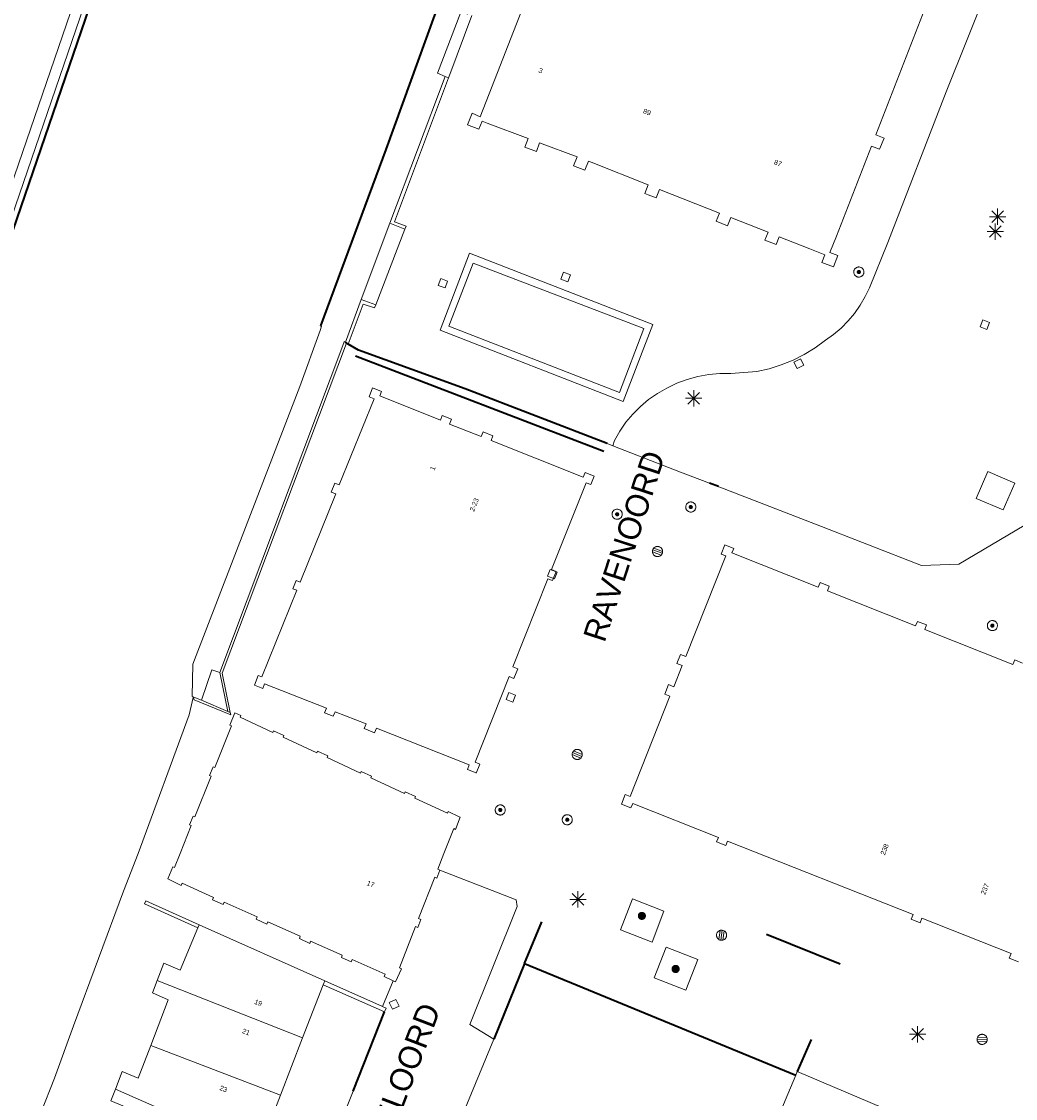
# Model space of a CAD drawing. Header units: metres. Extents: x 135779 to 137489, y 452643 to 455118.
# Tile 333 of 489: x 136731 to 136792, y 454185 to 454251. Entities that reach past the tile are written whole.
import ezdxf
from ezdxf.enums import TextEntityAlignment as Align

# ---------------------------------------------------------------- set-up
doc = ezdxf.new("R2010")
doc.units = ezdxf.units.M
doc.linetypes.add('DGN_Style_4', pattern=[89.853097, 44.898487, -22.449243, 0.056123, -22.449243])
for name, color, linetype, lineweight in [('KTop_BTD_Groenvoorziening', 62, 'Continuous', 13), ('KTop_NAR_Huisnummer (t)', 7, 'Continuous', 13), ('KTop_NAR_Huisnummer tijdelijk (t)', 7, 'Continuous', 13), ('KTop_ORL_Weg_Straatnaam (t)', 7, 'Continuous', 13), ('KTop_OTD_Open verharding', 15, 'Continuous', 13), ('KTop_PAL_Lichtmast', 40, 'Continuous', 13), ('KTop_PND_Grondvlaksituatie van BAG-pand [tachy]', 1, 'Continuous', 13), ('KTop_PND_Pandscheiding', 40, 'Continuous', 13), ('KTop_PUT_Drainageput', 15, 'Continuous', 13), ('KTop_PUT_Inspectie- of rioolput', 15, 'Continuous', 13), ('KTop_PUT_Kolk', 15, 'Continuous', 13), ('KTop_SHD_Damwand (l)', 1, 'Continuous', 40), ('KTop_SHD_Hek (l)', 15, 'DGN_Style_4', 40), ('KTop_SHD_Kademuur', 16, 'Continuous', 13), ('KTop_SHD_Muur', 15, 'Continuous', 13), ('KTop_SHD_Muur (l)', 15, 'Continuous', 40), ('KTop_VGO_Boom', 92, 'Continuous', 13), ('KTop_WGD_Rijbaan_Lokale weg', 251, 'Continuous', 13), ('KTop_WGD_Voetpad', 251, 'Continuous', 13), ('KTop_WGD_Voetpad op trap', 251, 'Continuous', 13), ('KTop_WTD_Waterloop', 150, 'Continuous', 13)]:
    doc.layers.add(name, color=color, linetype=linetype, lineweight=lineweight)
doc.styles.add('Style-ROVU', font='ROVU.shx')
doc.styles.add('Style-ROVUCURSIEF', font='ROVUCURSIEF.shx')

# ---------------------------------------------------------------- blocks, each defined once
blk = doc.blocks.new('PAL_Lichtmast')
at = {"layer": 'KTop_PAL_Lichtmast'}
for p, q in [((-0.354, -0.354), (0.354, 0.354)), ((0.354, -0.354), (-0.354, 0.354)), ((0, -0.5), (0, 0.5)), ((-0.5, 0), (0.5, 0))]:
    blk.add_line(p, q, dxfattribs=at)
blk = doc.blocks.new('PUT_Kolk')
at = {"layer": 'KTop_PUT_Kolk', "flags": 128}
blk.add_lwpolyline([(0.225, -0.225), (0.225, 0.225), (-0.225, 0.225), (-0.225, -0.225), (0.225, -0.225)], dxfattribs=at)
blk = doc.blocks.new('PUT_Drainageput')
at = {"layer": 'KTop_PUT_Drainageput'}
for p, q in [((-0.12, -0.286), (-0.12, 0.286)), ((0, -0.31), (0, 0.31)), ((0.12, -0.286), (0.12, 0.286))]:
    blk.add_line(p, q, dxfattribs=at)
at = {"layer": 'KTop_PUT_Drainageput', "flags": 128}
blk.add_lwpolyline([(0.31, 0), (0.308, 0.032), (0.303, 0.064), (0.295, 0.096), (0.283, 0.126), (0.268, 0.155), (0.251, 0.182), (0.23, 0.207), (0.207, 0.23), (0.182, 0.251), (0.155, 0.268), (0.126, 0.283), (0.096, 0.295), (0.064, 0.303), (0.032, 0.308), (0, 0.31), (-0.032, 0.308), (-0.064, 0.303), (-0.096, 0.295), (-0.126, 0.283), (-0.155, 0.268), (-0.182, 0.251), (-0.207, 0.23), (-0.23, 0.207), (-0.25, 0.182), (-0.268, 0.155), (-0.283, 0.126), (-0.294, 0.096), (-0.303, 0.064), (-0.308, 0.032), (-0.309, 0), (-0.308, -0.032), (-0.303, -0.064), (-0.294, -0.096), (-0.283, -0.126), (-0.268, -0.155), (-0.25, -0.182), (-0.23, -0.207), (-0.207, -0.23), (-0.182, -0.25), (-0.155, -0.268), (-0.126, -0.283), (-0.096, -0.294), (-0.064, -0.303), (-0.032, -0.308), (0, -0.309), (0.032, -0.308), (0.064, -0.303), (0.096, -0.294), (0.126, -0.283), (0.155, -0.268), (0.182, -0.25), (0.207, -0.23), (0.23, -0.207), (0.251, -0.182), (0.268, -0.155), (0.283, -0.126), (0.295, -0.096), (0.303, -0.064), (0.308, -0.032), (0.31, 0)], dxfattribs=at)
blk = doc.blocks.new('PUT_Inspectie-_of_rioolput')
at = {"layer": 'KTop_PUT_Inspectie- of rioolput', "flags": 128}
for points in [[(0.31, 0), (0.308, 0.032), (0.303, 0.064), (0.294, 0.095), (0.283, 0.126), (0.268, 0.155), (0.25, 0.182), (0.23, 0.207), (0.207, 0.23), (0.182, 0.25), (0.154, 0.268), (0.126, 0.283), (0.095, 0.294), (0.064, 0.303), (0.032, 0.308), (0, 0.309), (-0.032, 0.308), (-0.064, 0.303), (-0.096, 0.294), (-0.126, 0.283), (-0.155, 0.268), (-0.182, 0.25), (-0.207, 0.23), (-0.23, 0.207), (-0.25, 0.182), (-0.268, 0.154), (-0.283, 0.126), (-0.294, 0.095), (-0.303, 0.064), (-0.308, 0.032), (-0.309, 0), (-0.308, -0.032), (-0.303, -0.064), (-0.294, -0.096), (-0.283, -0.126), (-0.268, -0.155), (-0.25, -0.182), (-0.23, -0.207), (-0.207, -0.23), (-0.182, -0.25), (-0.155, -0.268), (-0.126, -0.283), (-0.096, -0.294), (-0.064, -0.303), (-0.032, -0.308), (0, -0.309), (0.032, -0.308), (0.064, -0.303), (0.095, -0.294), (0.126, -0.283), (0.155, -0.268), (0.182, -0.25), (0.207, -0.23), (0.23, -0.207), (0.25, -0.182), (0.268, -0.155), (0.283, -0.126), (0.294, -0.096), (0.303, -0.064), (0.308, -0.032), (0.31, 0)], [(0.095, 0), (0.094, 0.009), (0.092, 0.019), (0.09, 0.029), (0.086, 0.038), (0.082, 0.047), (0.076, 0.055), (0.07, 0.063), (0.063, 0.07), (0.055, 0.076), (0.047, 0.082), (0.038, 0.086), (0.029, 0.09), (0.019, 0.092), (0.009, 0.094), (0, 0.094), (-0.01, 0.094), (-0.02, 0.092), (-0.029, 0.09), (-0.039, 0.086), (-0.048, 0.082), (-0.056, 0.076), (-0.064, 0.07), (-0.071, 0.063), (-0.077, 0.055), (-0.082, 0.047), (-0.087, 0.038), (-0.09, 0.029), (-0.093, 0.019), (-0.094, 0.009), (-0.095, 0), (-0.094, -0.01), (-0.093, -0.02), (-0.09, -0.029), (-0.087, -0.039), (-0.082, -0.048), (-0.077, -0.056), (-0.071, -0.064), (-0.064, -0.071), (-0.056, -0.077), (-0.047, -0.082), (-0.039, -0.087), (-0.029, -0.09), (-0.02, -0.093), (-0.01, -0.094), (0, -0.095), (0.009, -0.094), (0.019, -0.093), (0.029, -0.09), (0.038, -0.087), (0.047, -0.082), (0.055, -0.077), (0.063, -0.071), (0.07, -0.064), (0.076, -0.056), (0.082, -0.047), (0.086, -0.039), (0.09, -0.029), (0.092, -0.02), (0.094, -0.01), (0.095, 0)], [(0.035, 0), (0.034, 0.003), (0.034, 0.007), (0.033, 0.01), (0.031, 0.014), (0.03, 0.017), (0.028, 0.02), (0.026, 0.023), (0.023, 0.026), (0.02, 0.028), (0.017, 0.03), (0.014, 0.031), (0.01, 0.033), (0.007, 0.034), (0.003, 0.034), (0, 0.034), (-0.004, 0.034), (-0.007, 0.034), (-0.011, 0.033), (-0.014, 0.031), (-0.018, 0.03), (-0.021, 0.028), (-0.023, 0.026), (-0.026, 0.023), (-0.028, 0.02), (-0.03, 0.017), (-0.032, 0.014), (-0.033, 0.01), (-0.034, 0.007), (-0.035, 0.003), (-0.035, 0), (-0.035, -0.004), (-0.034, -0.007), (-0.033, -0.011), (-0.032, -0.014), (-0.03, -0.018), (-0.028, -0.021), (-0.026, -0.023), (-0.023, -0.026), (-0.021, -0.028), (-0.017, -0.03), (-0.014, -0.032), (-0.011, -0.033), (-0.007, -0.034), (-0.004, -0.035), (0, -0.035), (0.003, -0.035), (0.007, -0.034), (0.01, -0.033), (0.014, -0.032), (0.017, -0.03), (0.02, -0.028), (0.023, -0.026), (0.026, -0.023), (0.028, -0.021), (0.03, -0.017), (0.031, -0.014), (0.033, -0.011), (0.034, -0.007), (0.034, -0.004), (0.035, 0)], [(0.01, 0.02), (0.007, 0.02), (0.005, 0.021), (0.003, 0.022), (0.001, 0.022), (-0.001, 0.022), (-0.004, 0.022), (-0.006, 0.021), (-0.008, 0.02), (-0.01, 0.019), (-0.012, 0.018), (-0.014, 0.017), (-0.016, 0.015), (-0.017, 0.013), (-0.019, 0.012), (-0.02, 0.009), (-0.021, 0.007), (-0.022, 0.005), (-0.022, 0.003), (-0.022, 0.001), (-0.022, -0.001), (-0.022, -0.004), (-0.022, -0.006), (-0.021, -0.008), (-0.02, -0.01), (-0.019, -0.012), (-0.017, -0.014), (-0.016, -0.016), (-0.014, -0.017), (-0.012, -0.019), (-0.01, -0.02), (-0.008, -0.021), (-0.006, -0.022), (-0.003, -0.022), (-0.001, -0.022), (0.001, -0.022), (0.003, -0.022), (0.005, -0.022), (0.008, -0.021), (0.01, -0.02), (0.012, -0.019), (0.014, -0.017), (0.015, -0.016), (0.017, -0.014), (0.018, -0.012), (0.02, -0.01), (0.02, -0.008), (0.021, -0.006), (0.022, -0.003), (0.022, -0.001), (0.022, 0.001), (0.022, 0.003), (0.021, 0.005), (0.02, 0.008), (0.019, 0.01), (0.018, 0.012), (0.017, 0.014), (0.015, 0.015), (0.013, 0.017), (0.012, 0.018), (0.01, 0.02)]]:
    blk.add_lwpolyline(points, dxfattribs=at)
blk = doc.blocks.new('VGO_Boom')
at = {"layer": 'KTop_VGO_Boom', "flags": 128}
for points in [[(0.215, 0), (0.214, 0.022), (0.21, 0.045), (0.204, 0.066), (0.196, 0.087), (0.186, 0.108), (0.174, 0.126), (0.16, 0.144), (0.144, 0.16), (0.126, 0.174), (0.107, 0.186), (0.087, 0.196), (0.066, 0.204), (0.045, 0.21), (0.022, 0.214), (-0.001, 0.215), (-0.023, 0.214), (-0.045, 0.21), (-0.067, 0.204), (-0.088, 0.196), (-0.108, 0.186), (-0.127, 0.174), (-0.144, 0.16), (-0.16, 0.144), (-0.174, 0.126), (-0.187, 0.107), (-0.197, 0.087), (-0.205, 0.066), (-0.211, 0.045), (-0.214, 0.022), (-0.215, -0.001), (-0.214, -0.023), (-0.211, -0.045), (-0.205, -0.067), (-0.197, -0.088), (-0.187, -0.108), (-0.174, -0.127), (-0.16, -0.144), (-0.144, -0.16), (-0.127, -0.174), (-0.108, -0.187), (-0.088, -0.197), (-0.067, -0.205), (-0.045, -0.211), (-0.023, -0.214), (0, -0.215), (0.022, -0.214), (0.045, -0.211), (0.066, -0.205), (0.087, -0.197), (0.108, -0.187), (0.126, -0.174), (0.144, -0.16), (0.16, -0.144), (0.174, -0.127), (0.186, -0.108), (0.196, -0.088), (0.204, -0.067), (0.21, -0.045), (0.214, -0.023), (0.215, -0.001)], [(0.155, 0), (0.154, 0.016), (0.152, 0.032), (0.147, 0.048), (0.142, 0.063), (0.134, 0.078), (0.125, 0.091), (0.115, 0.104), (0.104, 0.115), (0.091, 0.125), (0.077, 0.134), (0.063, 0.142), (0.048, 0.147), (0.032, 0.152), (0.016, 0.154), (-0.001, 0.155), (-0.017, 0.154), (-0.033, 0.152), (-0.048, 0.147), (-0.064, 0.142), (-0.078, 0.134), (-0.092, 0.125), (-0.104, 0.115), (-0.116, 0.104), (-0.126, 0.091), (-0.135, 0.077), (-0.142, 0.063), (-0.148, 0.048), (-0.152, 0.032), (-0.155, 0.016), (-0.155, -0.001), (-0.155, -0.017), (-0.152, -0.033), (-0.148, -0.048), (-0.142, -0.064), (-0.135, -0.078), (-0.126, -0.092), (-0.116, -0.104), (-0.104, -0.116), (-0.092, -0.126), (-0.078, -0.135), (-0.064, -0.142), (-0.048, -0.148), (-0.033, -0.152), (-0.017, -0.155), (0, -0.155), (0.016, -0.155), (0.032, -0.152), (0.048, -0.148), (0.063, -0.142), (0.078, -0.135), (0.091, -0.126), (0.104, -0.116), (0.115, -0.104), (0.125, -0.092), (0.134, -0.078), (0.142, -0.064), (0.147, -0.048), (0.152, -0.033), (0.154, -0.017), (0.155, -0.001)], [(0.095, 0), (0.094, 0.01), (0.093, 0.02), (0.09, 0.029), (0.087, 0.039), (0.082, 0.048), (0.077, 0.056), (0.071, 0.064), (0.064, 0.071), (0.056, 0.077), (0.047, 0.082), (0.039, 0.087), (0.029, 0.09), (0.02, 0.093), (0.01, 0.094), (-0.001, 0.095), (-0.01, 0.094), (-0.02, 0.093), (-0.03, 0.09), (-0.039, 0.087), (-0.048, 0.082), (-0.056, 0.077), (-0.064, 0.071), (-0.071, 0.064), (-0.077, 0.056), (-0.083, 0.047), (-0.087, 0.039), (-0.091, 0.029), (-0.093, 0.02), (-0.095, 0.01), (-0.095, -0.001), (-0.095, -0.01), (-0.093, -0.02), (-0.091, -0.03), (-0.087, -0.039), (-0.083, -0.048), (-0.077, -0.056), (-0.071, -0.064), (-0.064, -0.071), (-0.056, -0.077), (-0.048, -0.083), (-0.039, -0.087), (-0.03, -0.091), (-0.02, -0.093), (-0.01, -0.095), (0, -0.095), (0.01, -0.095), (0.02, -0.093), (0.029, -0.091), (0.039, -0.087), (0.048, -0.083), (0.056, -0.077), (0.064, -0.071), (0.071, -0.064), (0.077, -0.056), (0.082, -0.048), (0.087, -0.039), (0.09, -0.03), (0.093, -0.02), (0.094, -0.01), (0.095, -0.001)], [(0.035, 0), (0.035, 0.004), (0.034, 0.007), (0.033, 0.011), (0.032, 0.014), (0.03, 0.018), (0.028, 0.021), (0.026, 0.023), (0.023, 0.026), (0.021, 0.028), (0.017, 0.03), (0.014, 0.032), (0.011, 0.033), (0.007, 0.034), (0.004, 0.035), (-0.001, 0.035), (-0.004, 0.035), (-0.008, 0.034), (-0.011, 0.033), (-0.015, 0.032), (-0.018, 0.03), (-0.021, 0.028), (-0.024, 0.026), (-0.027, 0.023), (-0.029, 0.021), (-0.031, 0.017), (-0.032, 0.014), (-0.034, 0.011), (-0.035, 0.007), (-0.035, 0.004), (-0.035, -0.001), (-0.035, -0.004), (-0.035, -0.008), (-0.034, -0.011), (-0.032, -0.015), (-0.031, -0.018), (-0.029, -0.021), (-0.027, -0.024), (-0.024, -0.027), (-0.021, -0.029), (-0.018, -0.031), (-0.015, -0.032), (-0.011, -0.034), (-0.008, -0.035), (-0.004, -0.035), (0, -0.035), (0.004, -0.035), (0.007, -0.035), (0.011, -0.034), (0.014, -0.032), (0.018, -0.031), (0.021, -0.029), (0.023, -0.027), (0.026, -0.024), (0.028, -0.021), (0.03, -0.018), (0.032, -0.015), (0.033, -0.011), (0.034, -0.008), (0.035, -0.004), (0.035, 0)]]:
    blk.add_lwpolyline(points, dxfattribs=at)

msp = doc.modelspace()

# ---------------------------------------------------------------- linework, layer by layer
at = {"layer": 'KTop_BTD_Groenvoorziening', "flags": 128}
for points in [[(136743.248, 454277.85), (136716.554, 454200), (136707.744, 454174.358), (136707.498, 454173.626), (136705.067, 454166.434), (136692.074, 454128.781), (136683.699, 454104.782), (136683.424, 454104.024), (136683.093, 454103.128)], [(136769.767, 454194.596), (136770.495, 454196.49), (136768.568, 454197.23), (136767.841, 454195.336), (136769.767, 454194.596)], [(136772.57, 454193.529), (136770.637, 454194.285), (136769.9, 454192.402), (136771.833, 454191.646), (136772.57, 454193.529)]]:
    msp.add_lwpolyline(points, dxfattribs=at)
at = {"layer": 'KTop_OTD_Open verharding', "flags": 128}
for points in [[(136779.942, 454313.657), (136779.525, 454312.604), (136778.126, 454308.604), (136776.024, 454302.853), (136772.926, 454294.222), (136769.047, 454284.128), (136765.592, 454275.331), (136762.998, 454268.47), (136759.623, 454259.598), (136756.483, 454251.27), (136753.504, 454243.059), (136749.506, 454232.282), (136749.56, 454232.258), (136749.465, 454232.001), (136748.23, 454228.574), (136741.677, 454211.591), (136741.648, 454209.619), (136741.709, 454209.593)], [(136769.276, 454232.113), (136758.835, 454236.106), (136757.35, 454232.262), (136767.774, 454228.21), (136769.276, 454232.113)]]:
    msp.add_lwpolyline(points, dxfattribs=at)
at = {"layer": 'KTop_PND_Grondvlaksituatie van BAG-pand [tachy]', "flags": 128}
for points in [[(136761.798, 454251.586), (136759.809, 454246.469), (136759.263, 454245.065), (136758.758, 454245.285), (136758.476, 454244.57), (136759.178, 454244.298), (136759.375, 454244.787), (136759.682, 454244.672), (136762.192, 454243.728), (136761.994, 454243.208), (136762.692, 454242.938), (136762.892, 454243.466), (136765.183, 454242.605), (136764.973, 454242.054), (136765.654, 454241.791), (136765.883, 454242.342), (136766.046, 454242.28), (136769.539, 454240.898), (136769.33, 454240.367), (136769.539, 454240.286), (136770.019, 454240.1), (136770.23, 454240.625), (136773.891, 454239.177), (136773.689, 454238.673), (136774.382, 454238.403), (136774.582, 454238.903), (136776.863, 454238.001), (136776.672, 454237.513), (136777.357, 454237.247), (136777.546, 454237.73), (136779.408, 454236.994), (136780.344, 454236.624), (136780.158, 454236.158), (136780.858, 454235.885), (136781.135, 454236.579), (136780.65, 454236.773), (136781.039, 454237.771), (136783.182, 454243.271), (136783.684, 454243.074), (136783.96, 454243.762), (136783.45, 454243.96), (136786.885, 454252.78)], [(136766.232, 454223.092), (136765.68, 454223.312), (136765.562, 454223.025), (136759.921, 454225.276), (136760.032, 454225.561), (136759.443, 454225.794), (136759.328, 454225.512), (136757.381, 454226.266), (136757.502, 454226.571), (136756.933, 454226.788), (136756.822, 454226.514), (136753.121, 454227.99), (136753.228, 454228.257), (136752.681, 454228.479), (136752.461, 454227.943), (136752.772, 454227.823), (136750.639, 454222.546), (136750.365, 454222.657), (136750.147, 454222.116), (136750.42, 454222.005), (136748.24, 454216.611), (136747.997, 454216.706), (136747.796, 454216.203), (136748.036, 454216.107), (136745.896, 454210.814), (136745.687, 454210.89), (136745.45, 454210.31), (136745.958, 454210.109), (136746.068, 454210.386), (136749.85, 454208.889), (136749.739, 454208.608), (136750.273, 454208.406), (136750.381, 454208.678), (136752.277, 454207.93), (136752.164, 454207.644), (136752.801, 454207.394), (136752.912, 454207.672), (136758.594, 454205.425), (136758.482, 454205.14), (136759.007, 454204.936), (136759.021, 454204.93), (136759.239, 454205.481), (136758.952, 454205.603), (136761.023, 454210.837), (136761.322, 454210.716), (136761.556, 454211.302), (136761.254, 454211.421), (136763.404, 454216.809), (136763.68, 454216.698), (136763.904, 454217.26), (136763.629, 454217.373), (136765.746, 454222.685), (136766.025, 454222.574), (136766.232, 454223.092)], [(136792.414, 454211.658), (136791.951, 454211.845), (136791.835, 454211.57), (136786.45, 454213.708), (136786.446, 454213.709), (136786.545, 454213.984), (136786.003, 454214.203), (136785.888, 454213.931), (136780.488, 454216.075), (136780.6, 454216.356), (136780.046, 454216.58), (136779.927, 454216.297), (136774.651, 454218.392), (136774.76, 454218.663), (136774.211, 454218.884), (136773.987, 454218.323), (136774.277, 454218.208), (136771.826, 454212.05), (136771.513, 454212.175), (136771.292, 454211.625), (136771.606, 454211.5), (136771.091, 454210.205), (136770.782, 454210.335), (136770.548, 454209.76), (136770.864, 454209.634), (136768.42, 454203.495), (136768.131, 454203.611), (136767.897, 454203.024), (136768.468, 454202.799), (136768.587, 454203.07), (136773.828, 454200.993), (136773.719, 454200.718), (136774.277, 454200.492), (136774.388, 454200.772), (136785.735, 454196.276), (136785.62, 454195.986), (136786.159, 454195.77), (136786.275, 454196.062), (136791.725, 454193.903), (136791.608, 454193.607), (136792.177, 454193.386)], [(136756.799, 454198.996), (136756.665, 454199.043), (136757.036, 454200), (136757.637, 454201.532), (136757.738, 454201.487), (136758.03, 454202.232), (136757.978, 454202.256), (136757.305, 454202.569), (136757.259, 454202.47), (136755.253, 454203.398), (136755.299, 454203.497), (136754.673, 454203.787), (136754.627, 454203.688), (136752.567, 454204.642), (136752.613, 454204.741), (136751.987, 454205.03), (136751.941, 454204.931), (136749.899, 454205.877), (136749.945, 454205.976), (136749.31, 454206.27), (136749.264, 454206.171), (136747.213, 454207.12), (136747.259, 454207.219), (136746.624, 454207.513), (136746.578, 454207.414), (136744.572, 454208.343), (136744.618, 454208.442), (136744.253, 454208.61), (136743.95, 454207.859), (136744.053, 454207.818), (136743.024, 454205.268), (136742.921, 454205.309), (136742.708, 454204.78), (136742.811, 454204.739), (136741.808, 454202.254), (136741.705, 454202.295), (136741.488, 454201.757), (136741.591, 454201.716), (136740.905, 454200), (136740.564, 454199.147), (136740.465, 454199.196), (136740.156, 454198.455), (136740.964, 454198.051), (136741.027, 454198.196), (136742.945, 454197.325), (136742.89, 454197.18), (136743.535, 454196.89), (136743.603, 454197.038), (136745.612, 454196.138), (136745.552, 454195.987), (136746.202, 454195.693), (136746.267, 454195.838), (136748.258, 454194.948), (136748.202, 454194.803), (136748.834, 454194.513), (136748.889, 454194.655), (136750.821, 454193.796), (136750.769, 454193.654), (136751.369, 454193.388), (136751.429, 454193.531), (136753.437, 454192.635), (136753.387, 454192.48), (136753.944, 454192.217)], [(136753.944, 454192.217), (136754.073, 454192.156), (136754.449, 454192.95), (136754.327, 454193.022), (136755.302, 454195.545), (136755.449, 454195.491), (136755.636, 454195.971), (136755.488, 454196.031), (136756.478, 454198.556), (136756.609, 454198.508), (136756.799, 454198.996)], [(136741.999, 454195.469), (136740.918, 454192.878), (136739.903, 454193.294), (136739.498, 454192.235)], [(136741.999, 454195.469), (136742.073, 454195.647)], [(136749.747, 454192.228), (136742.073, 454195.647)], [(136739.498, 454192.235), (136739.211, 454191.485), (136740.177, 454191.054), (136739.107, 454188.278)], [(136748.399, 454188.732), (136749.651, 454191.978)], [(136749.747, 454192.228), (136749.651, 454191.978)], [(136747.051, 454185.236), (136748.399, 454188.732)], [(136739.107, 454188.278), (136738.335, 454186.273), (136737.368, 454186.676), (136736.946, 454185.588)], [(136786.081, 454183.524), (136778.651, 454186.685), (136778.553, 454186.452), (136759.262, 454140.558), (136759.288, 454140.547)], [(136736.946, 454185.588), (136736.671, 454184.878), (136737.644, 454184.471), (136736.604, 454181.934)], [(136745.702, 454181.74), (136747.051, 454185.236)]]:
    msp.add_lwpolyline(points, dxfattribs=at)
at = {"layer": 'KTop_PND_Pandscheiding', "flags": 128}
for points in [[(136748.399, 454188.732), (136739.498, 454192.235)], [(136747.051, 454185.236), (136739.107, 454188.278)], [(136736.946, 454185.588), (136745.702, 454181.74)]]:
    msp.add_lwpolyline(points, dxfattribs=at)
at = {"layer": 'KTop_SHD_Damwand (l)', "flags": 128}
for points in [[(136717.605, 454200), (136751.872, 454299.933), (136761.582, 454327.983), (136762.545, 454331.073), (136767.196, 454344.783), (136773.791, 454363.359), (136804.597, 454448.605)], [(136749.506, 454232.282), (136753.504, 454243.059), (136756.483, 454251.27), (136759.623, 454259.598), (136762.998, 454268.47), (136765.592, 454275.331), (136769.047, 454284.128), (136772.926, 454294.222), (136776.024, 454302.853), (136778.126, 454308.604), (136779.525, 454312.604)]]:
    msp.add_lwpolyline(points, dxfattribs=at)
at = {"layer": 'KTop_SHD_Hek (l)', "flags": 128}
for points in [[(136749.56, 454232.258), (136749.506, 454232.282)], [(136767.02, 454225.073), (136758.348, 454228.433), (136751.812, 454230.795), (136751.191, 454231.158), (136751.011, 454231.27)], [(136751.623, 454230.449), (136766.811, 454224.612)], [(136856.612, 454194.84), (136847.936, 454198.138), (136834.885, 454202.977), (136824.035, 454207.064), (136813.19, 454211.147), (136812.253, 454213.251), (136805.722, 454215.794), (136800.804, 454217.59), (136794.834, 454219.87), (136792.517, 454220.073), (136788.536, 454217.694), (136786.249, 454217.618), (136779.767, 454220.143), (136773.274, 454222.662)], [(136761.971, 454193.281), (136763.021, 454195.833)], [(136776.767, 454195.068), (136781.274, 454193.27)], [(136761.971, 454193.281), (136760.091, 454188.651)], [(136761.971, 454193.281), (136778.553, 454186.452)], [(136779.491, 454188.642), (136778.651, 454186.685)]]:
    msp.add_lwpolyline(points, dxfattribs=at)
at = {"layer": 'KTop_SHD_Kademuur', "flags": 128}
for points in [[(136684.215, 454104.307), (136693.341, 454130.46), (136700.343, 454150.697), (136703.531, 454159.737), (136703.432, 454159.723), (136705.676, 454166.226), (136708.101, 454173.425), (136708.355, 454174.154), (136717.235, 454200), (136751.541, 454300.047), (136761.252, 454328.097), (136762.214, 454331.186), (136766.865, 454344.896), (136773.462, 454363.478), (136804.267, 454448.72), (136804.288, 454448.776)], [(136684.466, 454104.213), (136700.85, 454151.206), (136707.574, 454170.801), (136713.424, 454188.027), (136717.605, 454200), (136751.872, 454299.933), (136761.582, 454327.983), (136762.545, 454331.073), (136767.196, 454344.783), (136773.791, 454363.359), (136804.597, 454448.605), (136804.615, 454448.655)], [(136741.709, 454209.593), (136741.774, 454209.407), (136744.003, 454208.498), (136743.976, 454208.631)], [(136742.213, 454209.38), (136742.146, 454209.408), (136741.709, 454209.593)], [(136743.818, 454208.698), (136742.213, 454209.38)]]:
    msp.add_lwpolyline(points, dxfattribs=at)
at = {"layer": 'KTop_SHD_Kademuur'}
msp.add_polyline3d([(136685.38, 454107.114, 1.013), (136695.373, 454135.698, 0.994), (136704.181, 454160.904, 0.99), (136712.001, 454183.746, 0.976), (136718.4, 454202.355, 0.975), (136726.165, 454225.013, 0.968), (136729.042, 454233.388, 0.95), (136732.888, 454244.516, 0.952), (136735.946, 454253.369, 0.94), (136740.642, 454266.903, 0.971), (136744.235, 454277.384, 0.963), (136748.935, 454291.176, 0.96), (136752.129, 454300.385, 0.972), (136758.845, 454320.01, 0.982), (136769.075, 454349.805, 0.968), (136771.177, 454355.868, 0.96), (136772.987, 454360.911, 0.956), (136775.433, 454367.661, 0.965), (136782.816, 454387.961, 0.956), (136788.799, 454404.698, 0.967), (136795.785, 454423.963, 0.949), (136804.996, 454449.287, 0.929)], dxfattribs=at)
at = {"layer": 'KTop_SHD_Muur', "flags": 128}
for points in [[(136757.108, 454247.531), (136753.73, 454238.559)], [(136754.657, 454238.186), (136754.739, 454238.366), (136754.015, 454238.642), (136757.321, 454247.444)], [(136757.321, 454247.444), (136757.108, 454247.531)], [(136753.73, 454238.559), (136754.657, 454238.186)], [(136751.974, 454233.895), (136751.012, 454231.273)], [(136752.873, 454233.569), (136751.974, 454233.895)], [(136751.192, 454231.16), (136752.104, 454233.611), (136752.803, 454233.382), (136752.873, 454233.569)], [(136751.012, 454231.273), (136750.946, 454231.316), (136750.919, 454231.244), (136743.326, 454211.083)], [(136751.012, 454231.273), (136751.087, 454231.225)], [(136743.976, 454208.631), (136743.48, 454211.031), (136751.087, 454231.225)], [(136751.087, 454231.225), (136751.192, 454231.16)], [(136743.326, 454211.083), (136743.818, 454208.698)], [(136743.818, 454208.698), (136743.976, 454208.631)], [(136742.073, 454195.647), (136738.808, 454197.117), (136738.729, 454196.941), (136741.999, 454195.469)], [(136749.651, 454191.978), (136750.67, 454191.532), (136753.412, 454190.333)], [(136753.279, 454190.661), (136749.747, 454192.228)], [(136753.412, 454190.333), (136753.512, 454190.558), (136753.279, 454190.661)]]:
    msp.add_lwpolyline(points, dxfattribs=at)
at = {"layer": 'KTop_SHD_Muur (l)', "flags": 128}
msp.add_lwpolyline([(136751.482, 454185.484), (136753.412, 454190.333)], dxfattribs=at)
at = {"layer": 'KTop_WGD_Rijbaan_Lokale weg', "flags": 128}
for points in [[(136791.695, 454256.41), (136787.763, 454246.587), (136784.187, 454237.383), (136783.069, 454234.611), (136782.805, 454234.063), (136782.496, 454233.538), (136782.145, 454233.041), (136781.754, 454232.575), (136781.325, 454232.143), (136780.861, 454231.748), (136780.367, 454231.393), (136779.742, 454230.935), (136779.081, 454230.53), (136778.389, 454230.18), (136777.671, 454229.888), (136776.932, 454229.655), (136776.176, 454229.484), (136774.581, 454229.368), (136773.905, 454229.365), (136773.231, 454229.302), (136772.566, 454229.18), (136771.914, 454228.999), (136771.281, 454228.762), (136770.671, 454228.469), (136770.099, 454228.145), (136769.557, 454227.772), (136769.052, 454227.351), (136768.587, 454226.886), (136768.165, 454226.382), (136767.79, 454225.842), (136767.465, 454225.27), (136767.364, 454224.939)], [(136767.364, 454224.939), (136771.499, 454223.33), (136773.274, 454222.662), (136779.767, 454220.143), (136786.249, 454217.618), (136788.536, 454217.694), (136792.517, 454220.073), (136794.834, 454219.87), (136800.804, 454217.59)], [(136791.951, 454222.657), (136790.296, 454223.363), (136789.592, 454221.72), (136791.242, 454221.027), (136791.951, 454222.657)], [(136757.853, 454183.235), (136760.091, 454188.651), (136758.62, 454189.55), (136761.51, 454196.76), (136761.449, 454197.172), (136756.799, 454198.996)], [(136753.944, 454192.217), (136753.279, 454190.661)], [(136753.412, 454190.333), (136751.482, 454185.484), (136750.509, 454183.022)]]:
    msp.add_lwpolyline(points, dxfattribs=at)
at = {"layer": 'KTop_WGD_Voetpad', "flags": 128}
for points in [[(136757.321, 454247.444), (136757.397, 454247.645), (136758.75, 454251.25)], [(136752.873, 454233.569), (136754.657, 454238.186)], [(136769.819, 454232.367), (136758.606, 454236.716), (136756.811, 454232.013), (136768.009, 454227.656), (136769.819, 454232.367)], [(136751.192, 454231.16), (136751.275, 454231.109), (136751.812, 454230.795), (136758.348, 454228.433), (136767.02, 454225.073), (136767.364, 454224.939)]]:
    msp.add_lwpolyline(points, dxfattribs=at)
at = {"layer": 'KTop_WGD_Voetpad op trap', "flags": 128}
for points in [[(136757.108, 454247.531), (136756.639, 454247.723), (136758.071, 454251.47), (136758.509, 454251.328)], [(136751.974, 454233.895), (136753.73, 454238.559)], [(136742.213, 454209.38), (136742.838, 454211.242), (136743.326, 454211.083)]]:
    msp.add_lwpolyline(points, dxfattribs=at)
at = {"layer": 'KTop_WTD_Waterloop', "flags": 128}
msp.add_lwpolyline([(136732.399, 454184.142), (136733.216, 454186.266), (136734.38, 454189.472), (136737.44, 454197.71), (136738.339, 454200), (136741.469, 454208.496), (136741.697, 454209.541), (136741.709, 454209.593)], dxfattribs=at)

# ---------------------------------------------------------------- block references
at = {"layer": 'KTop_PAL_Lichtmast'}
for p in [(136790.902, 454238.947), (136790.757, 454238.046), (136772.315, 454227.85), (136765.235, 454197.203), (136786.012, 454188.959)]:
    msp.add_blockref('PAL_Lichtmast', p, dxfattribs=at)
at = {"layer": 'KTop_PUT_Drainageput'}
for p, rotation in [((136770.104, 454218.475), 69.37677264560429), ((136765.191, 454206.067), 247.1842020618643), ((136774.019, 454195.01), 172.0360500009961), ((136789.955, 454188.642), 92.79630143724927)]:
    msp.add_blockref('PUT_Drainageput', p, dxfattribs=dict(at, rotation=rotation))
at = {"layer": 'KTop_PUT_Inspectie- of rioolput'}
for p, rotation in [((136782.415, 454235.569), 338.0348480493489), ((136772.138, 454221.198), 69.37677264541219), ((136767.634, 454220.757), 68.73812800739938), ((136790.583, 454213.946), 118.6415113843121), ((136760.484, 454202.672), 248.5820051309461), ((136764.583, 454202.074), 237.4079625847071)]:
    msp.add_blockref('PUT_Inspectie-_of_rioolput', p, dxfattribs=dict(at, rotation=rotation))
at = {"layer": 'KTop_PUT_Kolk'}
for p, rotation in [((136764.486, 454235.263), 248.8010485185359), ((136756.977, 454234.883), 339.1095811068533), ((136790.12, 454232.348), 339.2792906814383), ((136778.747, 454229.965), 116.8293896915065), ((136763.675, 454217.094), 68.82094830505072), ((136761.136, 454209.555), 248.5820051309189), ((136753.997, 454190.785), 205.0815321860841)]:
    msp.add_blockref('PUT_Kolk', p, dxfattribs=dict(at, rotation=rotation))
at = {"layer": 'KTop_VGO_Boom'}
for p in [(136769.146, 454196.195), (136771.209, 454192.949)]:
    msp.add_blockref('VGO_Boom', p, dxfattribs=at)

# ---------------------------------------------------------------- texts
at = {"layer": 'KTop_NAR_Huisnummer (t)', "style": 'Style-ROVU'}
for s, rotation, p in [('89', 338.7, (136769.679, 454245.269)), ('87', 338.7, (136777.682, 454242.148)), ('1', 68.5, (136756.4, 454223.672)), ('2-23', 68.5, (136759.045, 454221.722)), ('17', 339.3, (136752.775, 454198.062)), ('19', 338.9, (136745.901, 454190.799)), ('21', 338.9, (136745.159, 454189.015)), ('23', 338.9, (136743.776, 454185.533))]:
    msp.add_text(s, height=0.3, rotation=rotation, dxfattribs=at).set_placement(p, align=Align.MIDDLE_RIGHT)
at = {"layer": 'KTop_NAR_Huisnummer tijdelijk (t)', "style": 'Style-ROVUCURSIEF'}
for s, rotation, p in [('3', 338.7, (136762.85, 454247.929)), ('238', 68.5, (136783.863, 454199.94)), ('237', 68.5, (136790, 454197.516))]:
    msp.add_text(s, height=0.3, rotation=rotation, dxfattribs=at).set_placement(p, align=Align.MIDDLE_LEFT)
at = {"layer": 'KTop_ORL_Weg_Straatnaam (t)', "style": 'Style-ROVU'}
for s, rotation, p in [('RAVENOORD', 71.99993, (136766.86, 454212.858)), ('HEUVELOORD', 69.02829, (136752.171, 454178.258))]:
    msp.add_text(s, height=1.4, rotation=rotation, dxfattribs=at).set_placement(p)

doc.saveas('drawing.dxf')
